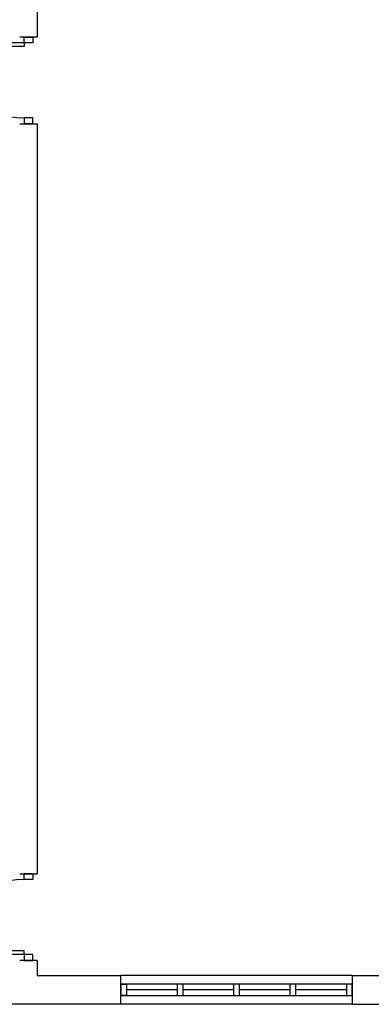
# Model space of a CAD drawing. Header units: millimetres. Extents: x -559 to 10735, y -2326 to 222.
# Tile 556 of 656: x 5339 to 5356, y -844 to -798. Entities that reach past the tile are written whole.
import ezdxf

# ---------------------------------------------------------------- set-up
doc = ezdxf.new("R2010")
doc.units = ezdxf.units.MM
doc.header["$LTSCALE"] = 4
doc.layers.add('Planta Baixa', color=251, linetype='Continuous')

# ---------------------------------------------------------------- blocks, each defined once
blk = doc.blocks.new('AUD18D1S-flat-43-flat-1')
at = {"color": 9}
for p, q in [((-0.075, 0.75), (0.075, 0.75)), ((0.075, 0), (-0.075, 0))]:
    blk.add_line(p, q, dxfattribs=at)
blk = doc.blocks.new('AUD19D1S-flat-43-flat-1')
at = {"color": 9}
for p, q in [((0, 0.75), (0, 0.75)), ((0, 0), (0, 0))]:
    blk.add_line(p, q, dxfattribs=at)
blk = doc.blocks.new('AUD37D1S-flat-113-flat-1')
at = {"color": 9}
for p, q in [((-0.0375, 0.05), (-0.0375, 0)), ((0.0375, 0.05), (-0.0375, 0.05)), ((-0.0375, 0), (0.0375, 0)), ((0.0375, 0), (0.0375, 0.05))]:
    blk.add_line(p, q, dxfattribs=at)
at = {"color": 9, "oblique": 22.61986, "width": 1.083333, "flags": 3}
for p in [(-0.0375, 0.05), (0, 0.05), (0.0375, 0.05)]:
    blk.add_attdef('JAMBPT', p, '', height=0.00588, rotation=146.30993, dxfattribs=at)
at = {"color": 9, "width": 0.666667, "flags": 3}
for p in [(-0.0375, 0.05), (0, 0.05)]:
    blk.add_attdef('JAMBPT', p, '', height=0.0075, rotation=90, dxfattribs=at)
blk = doc.blocks.new('AUD37D1S-flat-112-flat-1')
at = {"color": 9}
for p, q in [((-0.0375, 0), (0.0375, 0)), ((-0.0375, -0.05), (-0.0375, 0)), ((0.0375, 0), (0.0375, -0.05)), ((0.0375, -0.05), (-0.0375, -0.05))]:
    blk.add_line(p, q, dxfattribs=at)
at = {"color": 9, "text_generation_flag": 4, "flags": 3}
for p, height, rotation, width in [((-0.0375, -0.05), 0.00588, 213.69007, 1.083333), ((-0.0375, -0.05), 0.0075, 270, 0.666667), ((0, -0.05), 0.00588, 213.69007, 1.083333), ((0, -0.05), 0.0075, 270, 0.666667), ((0.0375, -0.05), 0.00588, 213.69007, 1.083333)]:
    blk.add_attdef('JAMBPT', p, '', height=height, rotation=rotation, dxfattribs=dict(at, width=width))
blk = doc.blocks.new('AUD41D1S-flat-28-flat-1')
at = {"color": 9}
for p, q in [((0.0375, 0.375), (-0.0375, 0.375)), ((-0.0375, -0.375), (0.0375, -0.375))]:
    blk.add_line(p, q, dxfattribs=at)
blk = doc.blocks.new('AUD29D1S-flat-23-flat-1')
at = {"color": 9}
for p, q in [((-0.65, -0.325), (-0.65, -0.2934)), ((0, -0.2934), (-0.65, -0.2934)), ((0, -0.325), (-0.65, -0.325)), ((0, -0.325), (0, -0.2934))]:
    blk.add_line(p, q, dxfattribs=at)
blk.add_ellipse((0, -0.325), major_axis=(-0.4596, 0.4596), ratio=1, start_param=-0.785398, end_param=0.736768, dxfattribs=at)
blk = doc.blocks.new('AUW01D1S-flat-40-flat-1')
at = {"color": 9}
blk.add_line((0.21875, 0), (-0.21875, 0), dxfattribs=at)
blk = doc.blocks.new('AUW01D1S-flat-39-flat-1')
at = {"color": 9}
blk.add_line((0.21875, 0), (-0.21875, 0), dxfattribs=at)
blk = doc.blocks.new('AUW01D1S-flat-38-flat-1')
at = {"color": 9}
blk.add_line((0.21875, 0), (-0.21875, 0), dxfattribs=at)
blk = doc.blocks.new('AUW01D1S-flat-37-flat-1')
at = {"color": 9}
blk.add_line((0.21875, 0), (-0.21875, 0), dxfattribs=at)
blk = doc.blocks.new('AUD37D1S-flat-109-flat-1')
at = {"color": 9}
for p, q in [((-0.05, 0.05), (-0.05, -0.05)), ((0, 0.05), (-0.05, 0.05)), ((0, -0.05), (0, 0.05)), ((-0.05, -0.05), (0, -0.05))]:
    blk.add_line(p, q, dxfattribs=at)
at = {"color": 9, "width": 0.5, "flags": 3}
for p in [(-0.05, 0), (-0.05, -0.05)]:
    blk.add_attdef('JAMBPT', p, '', height=0.01, rotation=180, dxfattribs=at)
at = {"color": 9, "oblique": 36.8699, "width": 1.25, "flags": 3}
for p in [(-0.05, 0.05), (-0.05, 0), (-0.05, -0.05)]:
    blk.add_attdef('JAMBPT', p, '', height=0.00632, rotation=243.43495, dxfattribs=at)
blk = doc.blocks.new('AUD37D1S-flat-108-flat-1')
at = {"color": 9}
for p, q in [((-0.05, 0.05), (-0.05, -0.05)), ((0, 0.05), (-0.05, 0.05)), ((0, -0.05), (0, 0.05)), ((-0.05, -0.05), (0, -0.05))]:
    blk.add_line(p, q, dxfattribs=at)
at = {"color": 9, "width": 0.5, "flags": 3}
for p in [(-0.05, 0), (-0.05, -0.05)]:
    blk.add_attdef('JAMBPT', p, '', height=0.01, rotation=180, dxfattribs=at)
at = {"color": 9, "oblique": 36.8699, "width": 1.25, "flags": 3}
for p in [(-0.05, 0.05), (-0.05, 0), (-0.05, -0.05)]:
    blk.add_attdef('JAMBPT', p, '', height=0.00632, rotation=243.43495, dxfattribs=at)
blk = doc.blocks.new('AUD37D1S-flat-107-flat-1')
at = {"color": 9}
for p, q in [((-0.05, 0.05), (-0.05, -0.05)), ((0, 0.05), (-0.05, 0.05)), ((0, -0.05), (0, 0.05)), ((-0.05, -0.05), (0, -0.05))]:
    blk.add_line(p, q, dxfattribs=at)
at = {"color": 9, "width": 0.5, "flags": 3}
for p in [(-0.05, 0), (-0.05, -0.05)]:
    blk.add_attdef('JAMBPT', p, '', height=0.01, rotation=180, dxfattribs=at)
at = {"color": 9, "oblique": 36.8699, "width": 1.25, "flags": 3}
for p in [(-0.05, 0.05), (-0.05, 0), (-0.05, -0.05)]:
    blk.add_attdef('JAMBPT', p, '', height=0.00632, rotation=243.43495, dxfattribs=at)
blk = doc.blocks.new('AUD40D1S-flat-30-flat-1')
at = {"color": 9}
for p, q in [((-1, 0.05), (-1, -0.05)), ((1, 0.05), (-1, 0.05)), ((1, -0.05), (1, 0.05)), ((-1, -0.05), (1, -0.05))]:
    blk.add_line(p, q, dxfattribs=at)
blk = doc.blocks.new('AUD40D1S-flat-29-flat-1')
at = {"color": 9}
for p, q in [((-1, 0.05), (-1, -0.05)), ((1, 0.05), (-1, 0.05)), ((1, -0.05), (1, 0.05)), ((-1, -0.05), (1, -0.05))]:
    blk.add_line(p, q, dxfattribs=at)
blk = doc.blocks.new('AUD37D1S-flat-106-flat-1')
at = {"color": 9}
for p, q in [((0, -0.05), (0, 0.05)), ((0, 0.05), (0.05, 0.05)), ((0.05, 0.05), (0.05, -0.05)), ((0.05, -0.05), (0, -0.05))]:
    blk.add_line(p, q, dxfattribs=at)
at = {"color": 9, "text_generation_flag": 4, "width": 1.25, "flags": 3}
for p in [(0.05, 0.05), (0.05, 0), (0.05, -0.05)]:
    blk.add_attdef('JAMBPT', p, '', height=0.00632, rotation=296.56505, dxfattribs=at)
at = {"color": 9, "text_generation_flag": 4, "width": 0.5, "flags": 3}
for p in [(0.05, 0), (0.05, -0.05)]:
    blk.add_attdef('JAMBPT', p, '', height=0.01, dxfattribs=at)
blk = doc.blocks.new('AUD37D1S-flat-105-flat-1')
at = {"color": 9}
for p, q in [((-0.05, 0.05), (-0.05, -0.05)), ((0, 0.05), (-0.05, 0.05)), ((0, -0.05), (0, 0.05)), ((-0.05, -0.05), (0, -0.05))]:
    blk.add_line(p, q, dxfattribs=at)
at = {"color": 9, "width": 0.5, "flags": 3}
for p in [(-0.05, 0), (-0.05, -0.05)]:
    blk.add_attdef('JAMBPT', p, '', height=0.01, rotation=180, dxfattribs=at)
at = {"color": 9, "oblique": 36.8699, "width": 1.25, "flags": 3}
for p in [(-0.05, 0.05), (-0.05, 0), (-0.05, -0.05)]:
    blk.add_attdef('JAMBPT', p, '', height=0.00632, rotation=243.43495, dxfattribs=at)
blk = doc.blocks.new('AUD19D1S-flat-41-flat-1')
at = {"color": 9}
for p, q in [((-2, 0), (-2, 0)), ((0, 0), (0, 0))]:
    blk.add_line(p, q, dxfattribs=at)
blk = doc.blocks.new('AUD18D1S-flat-41-flat-1')
at = {"color": 9}
for p, q in [((-2, -0.125), (-2, 0.125)), ((0, 0.125), (0, -0.125))]:
    blk.add_line(p, q, dxfattribs=at)
blk = doc.blocks.new('AUW01D3S-flat-15-flat-1')
at = {"color": 9}
for p, q in [((0, 0.125), (-2, 0.125)), ((0, -0.125), (-2, -0.125))]:
    blk.add_line(p, q, dxfattribs=at)
blk = doc.blocks.new('AUD29D1S-flat-20-flat-1')
at = {"color": 9}
for p, q in [((-0.65, 0.325), (-0.65, 0.2934)), ((0, 0.325), (-0.65, 0.325)), ((0, 0.2934), (-0.65, 0.2934)), ((0, 0.325), (0, 0.2934))]:
    blk.add_line(p, q, dxfattribs=at)
blk.add_ellipse((0, 0.325), major_axis=(0.4596, -0.4596), ratio=1, start_param=-2.307564, end_param=-0.785398, dxfattribs=at)
blk = doc.blocks.new('AUD41D1S-flat-21-flat-1')
at = {"color": 9}
for p, q in [((-0.0375, 0.375), (0.0375, 0.375)), ((0.0375, -0.375), (-0.0375, -0.375))]:
    blk.add_line(p, q, dxfattribs=at)
blk = doc.blocks.new('AUD37D1S-flat-94-flat-1')
at = {"color": 9}
for p, q in [((-0.0375, 0.05), (-0.0375, 0)), ((0.0375, 0.05), (-0.0375, 0.05)), ((-0.0375, 0), (0.0375, 0)), ((0.0375, 0), (0.0375, 0.05))]:
    blk.add_line(p, q, dxfattribs=at)
at = {"color": 9, "oblique": 22.61986, "width": 1.083333, "flags": 3}
for p in [(-0.0375, 0.05), (0, 0.05), (0.0375, 0.05)]:
    blk.add_attdef('JAMBPT', p, '', height=0.00588, rotation=146.30993, dxfattribs=at)
at = {"color": 9, "width": 0.666667, "flags": 3}
for p in [(-0.0375, 0.05), (0, 0.05)]:
    blk.add_attdef('JAMBPT', p, '', height=0.0075, rotation=90, dxfattribs=at)
blk = doc.blocks.new('AUD37D1S-flat-93-flat-1')
at = {"color": 9}
for p, q in [((-0.0375, 0), (0.0375, 0)), ((-0.0375, -0.05), (-0.0375, 0)), ((0.0375, 0), (0.0375, -0.05)), ((0.0375, -0.05), (-0.0375, -0.05))]:
    blk.add_line(p, q, dxfattribs=at)
at = {"color": 9, "text_generation_flag": 4, "flags": 3}
for p, height, rotation, width in [((-0.0375, -0.05), 0.00588, 213.69007, 1.083333), ((-0.0375, -0.05), 0.0075, 270, 0.666667), ((0, -0.05), 0.00588, 213.69007, 1.083333), ((0, -0.05), 0.0075, 270, 0.666667), ((0.0375, -0.05), 0.00588, 213.69007, 1.083333)]:
    blk.add_attdef('JAMBPT', p, '', height=height, rotation=rotation, dxfattribs=dict(at, width=width))
blk = doc.blocks.new('AUD19D1S-flat-35-flat-1')
at = {"color": 9}
for p, q in [((0, 0), (0, 0)), ((0, -0.75), (0, -0.75))]:
    blk.add_line(p, q, dxfattribs=at)
blk = doc.blocks.new('AUD18D1S-flat-35-flat-1')
at = {"color": 9}
for p, q in [((0.075, 0), (-0.075, 0)), ((-0.075, -0.75), (0.075, -0.75))]:
    blk.add_line(p, q, dxfattribs=at)

msp = doc.modelspace()

# ---------------------------------------------------------------- linework, layer by layer
at = {"layer": 'Planta Baixa'}
for p, q in [((5340.216, -790.255), (5340.216, -798.857)), ((5340.216, -802.889), (5340.216, -837.782)), ((5340.216, -841.814), (5340.216, -842.512)), ((5340.216, -842.512), (5344.113, -842.512)), ((5354.866, -842.512), (5370.994, -842.512)), ((5340.216, -843.856), (5327.985, -843.856)), ((5344.113, -843.856), (5340.216, -843.856)), ((5354.866, -843.856), (5370.994, -843.856))]:
    msp.add_line(p, q, dxfattribs=at)

# ---------------------------------------------------------------- block references
at = {"layer": 'Planta Baixa', "xscale": 5.376215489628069, "yscale": 5.376215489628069, "zscale": 5.376215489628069}
for name, p in [('AUD29D1S-flat-20-flat-1', (5339.611, -800.873)), ('AUD18D1S-flat-35-flat-1', (5339.812, -798.857)), ('AUD41D1S-flat-21-flat-1', (5339.812, -800.873)), ('AUD37D1S-flat-93-flat-1', (5339.812, -798.857)), ('AUD19D1S-flat-35-flat-1', (5339.812, -798.857)), ('AUD37D1S-flat-94-flat-1', (5339.812, -802.889)), ('AUD29D1S-flat-23-flat-1', (5339.611, -839.798)), ('AUD18D1S-flat-43-flat-1', (5339.812, -841.814)), ('AUD37D1S-flat-112-flat-1', (5339.812, -837.782)), ('AUD41D1S-flat-28-flat-1', (5339.812, -839.798)), ('AUD19D1S-flat-43-flat-1', (5339.812, -841.814)), ('AUD37D1S-flat-113-flat-1', (5339.812, -841.814)), ('AUD18D1S-flat-41-flat-1', (5354.866, -843.184)), ('AUW01D3S-flat-15-flat-1', (5354.866, -843.184)), ('AUD40D1S-flat-30-flat-1', (5349.49, -843.184)), ('AUD40D1S-flat-29-flat-1', (5349.49, -843.184)), ('AUD37D1S-flat-106-flat-1', (5344.113, -843.184)), ('AUD19D1S-flat-41-flat-1', (5354.866, -843.184)), ('AUW01D1S-flat-40-flat-1', (5345.558, -843.184)), ('AUD37D1S-flat-109-flat-1', (5347.003, -843.184)), ('AUW01D1S-flat-39-flat-1', (5348.179, -843.184)), ('AUD37D1S-flat-108-flat-1', (5349.624, -843.184)), ('AUW01D1S-flat-38-flat-1', (5350.8, -843.184)), ('AUD37D1S-flat-107-flat-1', (5352.245, -843.184)), ('AUW01D1S-flat-37-flat-1', (5353.421, -843.184)), ('AUD37D1S-flat-105-flat-1', (5354.866, -843.184))]:
    msp.add_blockref(name, p, dxfattribs=at)

doc.saveas('drawing.dxf')
